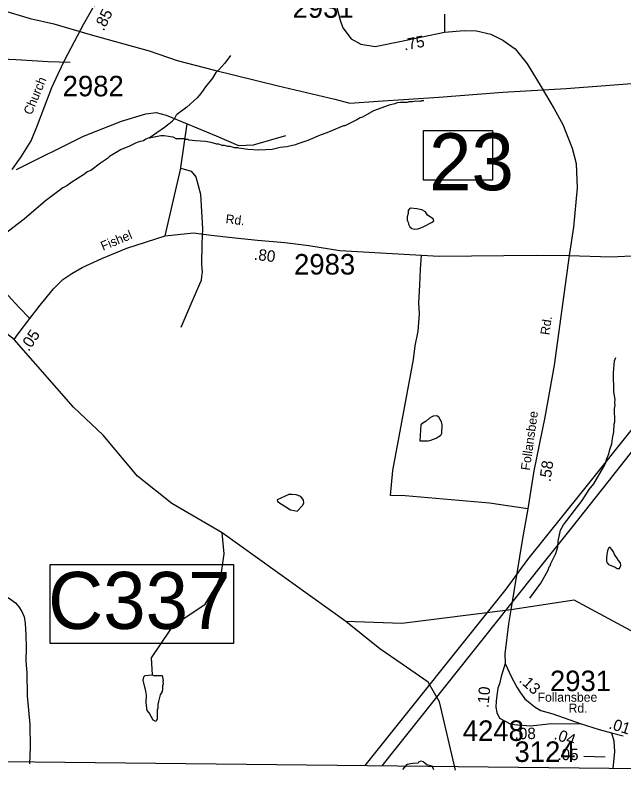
# Model space of a CAD drawing. Extents: x 1551653 to 1702041, y 811336 to 920032.
# Drawn here: x 1629211 to 1633585, y 819893 to 825373 of the extents above; entities that cross this region are included whole.
import ezdxf

# ---------------------------------------------------------------- set-up
doc = ezdxf.new("R2010")
doc.units = 0
for name, color, linetype in [('Old_Level_11', 7, 'Continuous'), ('Old_Level_17', 7, 'Continuous'), ('Old_Level_31', 7, 'Continuous'), ('Old_Level_32', 7, 'Continuous'), ('Old_Level_35', 7, 'Continuous'), ('Old_Level_50', 7, 'Continuous'), ('Old_Level_52', 7, 'Continuous'), ('Old_Level_56', 7, 'Continuous'), ('Old_Level_59', 7, 'Continuous'), ('Old_Level_62', 7, 'Continuous'), ('Old_Level_8', 7, 'Continuous')]:
    doc.layers.add(name, color=color, linetype=linetype)

msp = doc.modelspace()

# ---------------------------------------------------------------- linework, layer by layer
at = {"layer": 'Old_Level_11'}
msp.add_line((1633450.533, 820034.443), (1633297.813, 820038.518), dxfattribs=at)
at = {"layer": 'Old_Level_31'}
msp.add_line((1632773.68, 821093.212), (1632773.68, 821093.212), dxfattribs=at)
for points in [[(1632146.001, 824542.06), (1632642.639, 824542.06), (1632642.639, 824185.636), (1632146.001, 824185.636), (1632146.001, 824542.06)], [(1629460.653, 821419.744), (1630779.428, 821419.744), (1630779.428, 820852.091), (1629460.653, 820852.091), (1629460.653, 821419.744)]]:
    msp.add_lwpolyline(points, dxfattribs=at)
at = {"layer": 'Old_Level_32'}
msp.add_line((1633496.764, 820209.031), (1633582.062, 820187.197), dxfattribs=at)
for points in [[(1631483.107, 825575.883), (1631547.203, 825337.416), (1631564.547, 825281.868), (1631625.25, 825202.018), (1631694.625, 825165.566), (1631796.953, 825148.207), (1631975.594, 825184.66), (1632296.453, 825250.622), (1632437.54, 825263.019), (1632527.727, 825261.283), (1632630.055, 825236.981), (1632716.774, 825193.585), (1632803.493, 825131.094), (1632891.946, 825021.735), (1632992.539, 824858.564), (1633085.333, 824699.905), (1633147.771, 824585.339), (1633213.677, 824415.224), (1633243.161, 824305.866), (1633249.966, 824131.54), (1633223.95, 823848.595), (1633193.775, 823642.664)], [(1629188.469, 824263.469), (1629254.386, 824354.161), (1629324.424, 824469.588), (1629369.742, 824580.891), (1629423.3, 824721.051), (1629472.738, 824852.966), (1629518.057, 824951.903), (1629567.495, 825050.839), (1629637.532, 825182.755), (1629703.47, 825311.675), (1629781.291, 825444.259)], [(1629314.342, 823189.83), (1629388.746, 823287.293), (1629485.816, 823404.597), (1629552.808, 823471.477), (1629617.315, 823514.594), (1629692.023, 823557.304), (1629832.794, 823621.283), (1630013.814, 823696.457), (1630289.297, 823784.493), (1630490.947, 823805.594), (1630620.073, 823789.325), (1630747.193, 823774.855), (1630952.031, 823754.318), (1631149.279, 823737.106), (1631320.942, 823716.011), (1631543.833, 823680.158), (1632258.639, 823637.948), (1632955.116, 823645.442), (1633193.775, 823642.664)], [(1633193.775, 823642.664), (1633148.272, 823309.604), (1633084.201, 822854.661), (1633017.358, 822479.806), (1632939.087, 822095.045), (1632896.161, 821821.648), (1632857.138, 821606.835), (1632773.68, 821093.212), (1632757.081, 820992.033), (1632730.732, 820776.131), (1632731.428, 820708.127)], [(1633193.775, 823642.664), (1633491.848, 823633.342), (1633692.117, 823642.664), (1633799.237, 823633.342), (1633889.276, 823629.16), (1634256.642, 823598.585)], [(1629314.342, 823189.83), (1629235.878, 823271.049), (1629134.912, 823381.286)], [(1629204.027, 823038.683), (1629232.684, 823079.912), (1629314.342, 823189.83)], [(1632731.428, 820708.127), (1632702.757, 820614.498), (1632690.684, 820561.643), (1632679.484, 820529.99), (1632671.55, 820478.383), (1632667.582, 820436.7), (1632665.599, 820393.032), (1632671.55, 820355.318), (1632692.985, 820313.644), (1632772.223, 820271.685), (1632823.389, 820265.775)], [(1632731.428, 820708.127), (1632775.19, 820612.988), (1632794.223, 820578.405), (1632816.043, 820536.722), (1632843.095, 820496.707), (1632874.784, 820454.423), (1632900.437, 820431.771), (1632948.256, 820392.825), (1632987.96, 820368.345), (1633074.238, 820345.989), (1633270.623, 820276.518)], [(1632823.389, 820265.775), (1632918.234, 820259.971), (1633044.483, 820273.937), (1633270.623, 820276.518)], [(1633270.623, 820276.518), (1633409.481, 820232.85), (1633496.764, 820209.031)], [(1633496.764, 820209.031), (1633514.59, 820150.209), (1633518.955, 820071.649), (1633507.023, 819953.653)]]:
    msp.add_lwpolyline(points, dxfattribs=at)
at = {"layer": 'Old_Level_35'}
msp.add_line((1630289.297, 823784.493), (1630400.443, 824271.341), dxfattribs=at)
for points in [[(1632296.657, 825379.797), (1632296.453, 825250.622)], [(1629606.472, 825031.658), (1629446.676, 825036.096), (1629216.863, 825051.365), (1628899.797, 825066.201), (1628556.36, 825083.373), (1628320.828, 825092.953), (1628099.179, 825106.254), (1627841.722, 825120.083), (1627700.013, 825128.16), (1627566.342, 825138.075)], [(1629220.498, 824261.42), (1629700.421, 824502.729), (1629974.318, 824611.265), (1630149.047, 824664.204), (1630222.637, 824673.41), (1630294.951, 824653.738), (1630447.193, 824590.463)], [(1630400.443, 824271.341), (1630401.702, 824275.872), (1630447.193, 824590.463)], [(1630447.193, 824590.463), (1630655.598, 824503.847), (1630815.956, 824434.056), (1630922.76, 824439.574), (1631156.567, 824507.918)], [(1630400.443, 824271.341), (1630475.602, 824249.938), (1630508.554, 824210.297), (1630541.911, 824084.323), (1630556.605, 823836.696)], [(1630556.605, 823836.696), (1630552.615, 823728.921), (1630549.968, 823578.895), (1630555.073, 823524.761), (1630550.46, 823494.836), (1630546.05, 823464.912), (1630535.48, 823437.11), (1630472.947, 823294.305), (1630400.083, 823125.493)], [(1632896.161, 821821.648), (1632620.58, 821860.929), (1632014.597, 821913.189), (1631909.233, 821917.095), (1631924.843, 822096.757), (1632073.023, 822895.918), (1632084.73, 822993.56), (1632106.019, 823099.43), (1632116.138, 823223.292), (1632112.047, 823302.109), (1632119.851, 823430.996), (1632123.754, 823544.261), (1632131.558, 823645.809)], [(1628559.05, 822099.259), (1628630.182, 821926.323), (1628710.7, 821703.167), (1628763.003, 821588.443), (1628803.751, 821505.969), (1628881.861, 821390.923), (1628976.116, 821292.557), (1629017.836, 821262.629), (1629054.265, 821244.723), (1629099.912, 821216.183), (1629169.314, 821175.156), (1629211.713, 821144.48), (1629236.558, 821116.364), (1629258.471, 821081.902), (1629273.71, 821043.972), (1629283.136, 820995.757), (1629286.076, 820913.654), (1629288.858, 820823.749), (1629285.63, 820723.763), (1629293.627, 820641.168), (1629295.438, 820473.846), (1629315.966, 820269.505), (1629318.875, 820105.11), (1629312.009, 819984.956)]]:
    msp.add_lwpolyline(points, dxfattribs=at)
at = {"layer": 'Old_Level_50'}
for p, q in [((1629212.541, 823052.435), (1629212.541, 823052.435)), ((1632754.642, 821083.649), (1632754.642, 821083.649))]:
    msp.add_line(p, q, dxfattribs=at)
at = {"layer": 'Old_Level_52'}
msp.add_lwpolyline([(1624566.728, 820052.36), (1633697.557, 819951.501), (1640939.612, 819892.609), (1640965.382, 821140.089), (1640976.364, 821460.926), (1640985.964, 822224.914), (1640988.525, 822760.598), (1640998.279, 823208.799), (1640998.231, 824090.806), (1641007.345, 824814.758), (1641010.803, 825534.885), (1641024.747, 826318.807), (1641039.927, 827050.515), (1641044.986, 827752.558), (1641044.647, 828629.321), (1641047.4, 828754.819), (1641055.106, 829098.285), (1641064.04, 829362.161), (1641086.945, 830078.071), (1641093.526, 830596.259), (1641106.918, 830851.698)], dxfattribs=at)
at = {"layer": 'Old_Level_56'}
for points in [[(1629108.927, 825412.356), (1629317.759, 825349.285), (1629486.866, 825310.637), (1629749.464, 825234.669), (1629922.571, 825185.932), (1630173.289, 825116.211), (1630374.581, 825047.598), (1630644.226, 824977.931), (1631100.357, 824864.21), (1631508.837, 824768.866), (1631616.498, 824739.463), (1631818.518, 824754.968), (1632256.526, 824783.292), (1632714.701, 824819.407), (1633170.674, 824845.565), (1633766.89, 824889.883), (1634324.895, 824924.775), (1634820.999, 824966.323), (1635433.262, 825012.517), (1635731.27, 825034.679)], [(1631847.488, 819971.937), (1632857.583, 821240.746), (1632976.846, 821391.845), (1633218.483, 821692.701), (1633472.37, 822015.519), (1633758.882, 822377.896), (1634081.896, 822793.762), (1634390.574, 823173.699), (1634768.506, 823662.887), (1635174.611, 824169.717), (1635507.871, 824597.38), (1635715.01, 824854.912), (1635810.105, 824955.634), (1636024.412, 824984.899), (1636480.671, 825025.056), (1636982.694, 825062.484), (1637443.035, 825106.562), (1637903.05, 825144.643), (1638121.157, 825163.826)], [(1635731.27, 825034.679), (1635662.261, 824947.432), (1635528.258, 824783.266), (1635156.53, 824313.959), (1634790.773, 823852.739), (1634394.789, 823351.71), (1634014.816, 822860.559), (1633683.8, 822444.858), (1633283.578, 821941.913), (1632893.684, 821454.965), (1632736.494, 821242.108), (1631722.743, 819974.136)]]:
    msp.add_lwpolyline(points, dxfattribs=at)
at = {"layer": 'Old_Level_59'}
for p, q in [((1630697.403, 821648.364), (1630335.179, 821858.798)), ((1631586.092, 821009.253), (1630697.403, 821648.364))]:
    msp.add_line(p, q, dxfattribs=at)
for points in [[(1630335.179, 821858.798), (1630089.732, 822054.725), (1629843.772, 822351.897), (1629629.8, 822553.207), (1629204.027, 823038.683), (1628448.605, 823625.568), (1628109.575, 823841.949), (1627712.296, 824086.075), (1626952.837, 824423.739), (1625905.275, 824861.377), (1625330.541, 825045.845)], [(1630660.802, 821271.273), (1630690.534, 821346.527), (1630711.962, 821496.42), (1630697.403, 821648.364)], [(1630323.696, 820947.034), (1630349.738, 820982.662), (1630575.808, 821135.579), (1630660.802, 821271.273)], [(1635621.832, 820636.022), (1635580.924, 820669.701), (1635189.89, 820749.826), (1634856.885, 820769.716), (1634538.849, 820690.821), (1634146.291, 820741.108), (1633922.254, 820790.932), (1633633.496, 820945.384), (1633227.804, 821164.274), (1632773.68, 821093.212), (1631988.776, 820995.474), (1631586.092, 821009.253)], [(1632374.551, 819939.923), (1632259.798, 820431.79), (1632178.802, 820574.557), (1631992.217, 820702.656), (1631830.456, 820812.893), (1631586.092, 821009.253)], [(1630198.512, 820625.872), (1630189.797, 820749.518), (1630323.696, 820947.034)]]:
    msp.add_lwpolyline(points, dxfattribs=at)
at = {"layer": 'Old_Level_62'}
for points in [[(1630759.227, 825083.242), (1630716.883, 825027.622), (1630674.54, 824979.998), (1630652.497, 824960.211), (1630628.198, 824920.431), (1630577.858, 824856.865), (1630545.46, 824809.19), (1630517.265, 824777.407), (1630444.882, 824712.047), (1630370.858, 824655.401)], [(1632147.532, 824756.338), (1632131.538, 824756.492), (1632123.541, 824752.545), (1632091.553, 824754.8), (1632067.561, 824749.007), (1632043.57, 824749.161), (1632027.576, 824745.316), (1631979.594, 824745.675), (1631955.603, 824741.882), (1631939.609, 824734.038), (1631899.521, 824724.35), (1631785.41, 824685.288), (1631707.182, 824637.971), (1631689.138, 824634.127), (1631667.095, 824620.286), (1631578.82, 824577.02), (1631570.823, 824577.123), (1631450.56, 824526.116), (1631402.578, 824510.532), (1631314.405, 824471.264), (1631242.227, 824447.837), (1631226.233, 824439.994), (1631162.154, 824424.512), (1631114.172, 824420.873), (1631058.193, 824407.34), (1630962.228, 824402.111), (1630882.36, 824406.775), (1630818.487, 824415.285), (1630810.49, 824419.335), (1630786.499, 824419.54), (1630754.613, 824427.793), (1630738.619, 824427.896), (1630714.73, 824436.098), (1630698.736, 824436.2), (1630674.848, 824444.402), (1630658.854, 824444.556), (1630618.971, 824456.86), (1630579.088, 824463.165), (1630507.115, 824467.727), (1630459.235, 824474.135), (1630451.238, 824478.185), (1630435.347, 824478.288), (1630427.35, 824482.337), (1630368.705, 824483.055)], [(1630174.316, 824489.565), (1630283.608, 824566.768), (1630338.255, 824610.136), (1630356.402, 824627.104), (1630370.858, 824655.401)], [(1630174.316, 824489.565), (1630148.684, 824480.851), (1630132.485, 824469.419), (1630098.344, 824461.422), (1630076.301, 824452.399), (1630028.011, 824427.485), (1629971.724, 824406.16), (1629889.088, 824355.307), (1629874.94, 824341.518), (1629822.446, 824308.248), (1629753.856, 824255.242), (1629727.712, 824245.604), (1629707.412, 824227.867), (1629616.779, 824171.17), (1629582.433, 824145.641), (1629552.188, 824130.057), (1629427.003, 824037.836), (1629275.367, 823905.987), (1629121.783, 823788.185)], [(1630174.316, 824489.565), (1630256.952, 824506.175), (1630280.943, 824506.943), (1630344.714, 824496.486), (1630368.705, 824483.055)], [(1632043.775, 823978.781), (1632036.189, 823968.631), (1632034.138, 823945.818), (1632029.114, 823922.032), (1632028.807, 823898.144), (1632034.446, 823884.457), (1632038.342, 823868.001), (1632047.261, 823848.829), (1632061.512, 823837.397), (1632081.505, 823833.347), (1632104.471, 823835.449), (1632125.694, 823843.036), (1632153.068, 823855.288), (1632206.894, 823882.56), (1632220.018, 823894.299), (1632216.122, 823906.961), (1632173.471, 823933.105), (1632159.117, 823957.865), (1632133.076, 823973.193), (1632098.319, 823980.472), (1632050.952, 823983.087), (1632043.775, 823978.781)], [(1632910.838, 821176.846), (1632988.348, 821286.139), (1633040.944, 821379.643), (1633049.043, 821403.582), (1633057.143, 821411.529), (1633061.244, 821427.471), (1633097.743, 821499.137), (1633111.994, 821546.966), (1633114.352, 821586.899), (1633130.859, 821666.716), (1633151.057, 821706.547), (1633286.186, 821881.303), (1633336.731, 821960.863), (1633368.925, 822000.592), (1633439.668, 822119.932), (1633455.969, 822151.767), (1633462.121, 822175.706), (1633478.32, 822215.538), (1633484.574, 822247.474), (1633498.825, 822287.306), (1633503.131, 822327.24), (1633513.384, 822375.119), (1633515.844, 822431.048), (1633519.945, 822447.042), (1633518.613, 822542.954), (1633522.714, 822566.895), (1633520.868, 822582.939), (1633523.021, 822606.88), (1633513.486, 822662.91), (1633512.358, 822798.808), (1633519.023, 822886.724), (1633527.122, 822910.613)], [(1632215.609, 822487.744), (1632204.946, 822481.798), (1632188.235, 822472.416), (1632164.038, 822452.629), (1632140.15, 822438.224), (1632125.694, 822426.229), (1632118.825, 822309.349), (1632179.212, 822308.887), (1632197.77, 822315.347), (1632217.352, 822322.472), (1632237.345, 822330.162), (1632252.108, 822338.005), (1632270.461, 822351.487), (1632277.33, 822365.482), (1632280.303, 822424.229), (1632275.484, 822446.375), (1632256.722, 822481.131), (1632241.548, 822490.923), (1632215.609, 822487.744)], [(1631176.405, 821923.954), (1631093.462, 821885.917), (1631096.537, 821874.434), (1631189.426, 821813.226), (1631216.39, 821807.689), (1631236.28, 821804.819), (1631277.906, 821846.342), (1631285.288, 821863.207), (1631283.852, 821883.456), (1631264.578, 821910.113), (1631230.846, 821920.981), (1631202.139, 821924.62), (1631176.405, 821923.954)], [(1633481.396, 821541.993), (1633475.962, 821536.61), (1633468.375, 821517.438), (1633465.812, 821506.621), (1633463.659, 821492.524), (1633460.07, 821464.842), (1633461.198, 821440.646), (1633466.734, 821432.187), (1633475.039, 821420.653), (1633488.572, 821414.758), (1633506.72, 821408.555), (1633523.431, 821400.712), (1633537.99, 821392.407), (1633555.419, 821391.639), (1633563.724, 821412.451), (1633561.571, 821431.777), (1633547.115, 821448.796), (1633534.812, 821467.405), (1633519.638, 821491.755), (1633510.41, 821512.004), (1633500.26, 821528.152), (1633487.65, 821541.89), (1633481.396, 821541.993)], [(1630198.512, 820625.872), (1630207.637, 820621.053), (1630266.487, 820622.437), (1630269.46, 820609.928), (1630273.048, 820585.886), (1630270.895, 820577.94), (1630274.689, 820561.895), (1630270.383, 820546.004), (1630269.972, 820522.013), (1630265.769, 820506.121), (1630253.363, 820482.335), (1630240.547, 820434.609), (1630236.139, 820412.72), (1630235.729, 820386.729), (1630231.525, 820372.837), (1630230.397, 820306.913), (1630222.195, 820291.072), (1630202.305, 820299.429), (1630173.188, 820351.922), (1630159.449, 820370.12), (1630152.375, 820424.203), (1630153.298, 820480.13), (1630149.709, 820508.172), (1630131.05, 820588.45), (1630135.458, 820612.338), (1630145.608, 820622.129), (1630198.512, 820625.872)], [(1632219.781, 819942.199), (1632206.702, 819968.356), (1632168.878, 819978.54), (1632154.329, 819990.178), (1632142.69, 820000.362), (1632131.052, 820004.727), (1632112.139, 819998.908), (1632107.775, 819990.178), (1632068.494, 819987.269), (1632026.756, 819979.701), (1631993.705, 819945.523)]]:
    msp.add_lwpolyline(points, dxfattribs=at)

# ---------------------------------------------------------------- texts
at = {"layer": 'Old_Level_11'}
for s, rotation, p in [('Church', 67.357806, (1629327.948, 824650.114)), ('Rd.', 353.772322, (1630720.531, 823875.452)), ('Fishel', 22.552069, (1629841.489, 823677.518)), ('Rd.', 81.983542, (1633050.167, 823068.223)), ('Follansbee', 81.979003, (1632909.123, 822094.111))]:
    msp.add_text(s, height=65.6167, rotation=rotation, dxfattribs=at).set_placement(p)
for s, p in [('Follansbee', (1632965.683, 820432.516)), ('Rd.', (1633188.453, 820354.144))]:
    msp.add_text(s, height=65.6167, dxfattribs=at).set_placement(p)
at = {"layer": 'Old_Level_17'}
for s, rotation, p in [('.85', 63.448819, (1629845.932, 825254.688)), ('.75', 10.876831, (1632009.368, 825118.719)), ('.80', 352.994019, (1630924.051, 823613.843)), ('.05', 56.159342, (1629307.797, 822948.544)), ('.58', 81.979003, (1633058.326, 822011.133)), ('.13', 317.612942, (1632827.688, 820580.22)), ('.10', 84.563019, (1632611.99, 820385.989)), ('.01', 342.657661, (1633472.113, 820241.126)), ('.08', 0.653744, (1632800.877, 820162.516)), ('.04', 340.558875, (1633077.802, 820166.215))]:
    msp.add_text(s, height=82.0208, rotation=rotation, dxfattribs=at).set_placement(p)
msp.add_text('.05', height=82.0208, dxfattribs=at).set_placement((1633107.599, 820012.313))
at = {"layer": 'Old_Level_31'}
for s, p in [('23', (1632185.309, 824113.064)), ('C337', (1629446.774, 820956.541))]:
    msp.add_text(s, height=410.1042, dxfattribs=at).set_placement(p)
at = {"layer": 'Old_Level_8'}
for s, p in [('2931', (1631204.417, 825354.181)), ('2982', (1629551.361, 824789.003)), ('2983', (1631215.062, 823506.539)), ('2931', (1633054.591, 820508.821)), ('4248', (1632427.894, 820150.513)), ('3124', (1632799.886, 819999.303))]:
    msp.add_text(s, height=147.6375, dxfattribs=at).set_placement(p)

doc.saveas('drawing.dxf')
